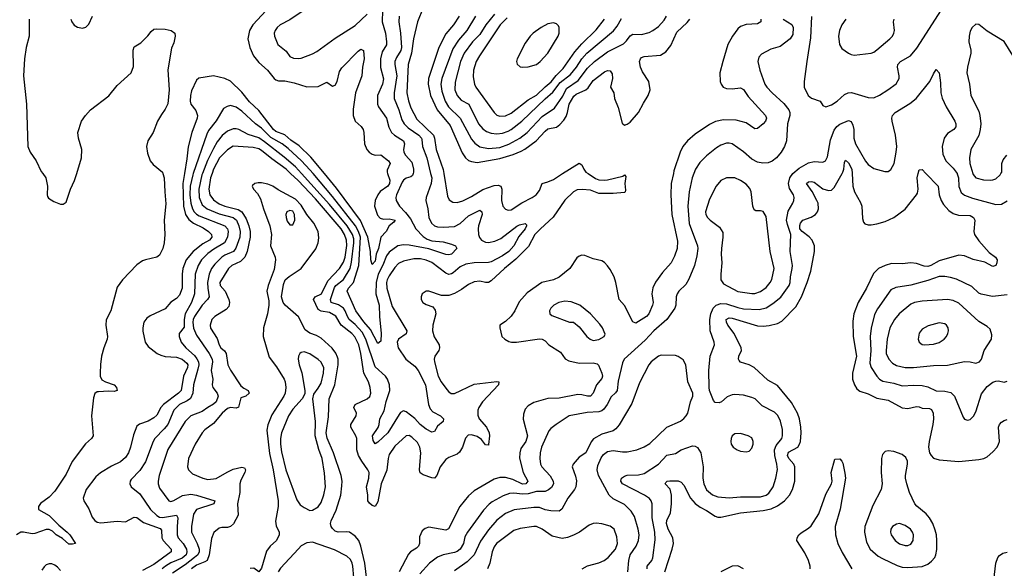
# Model space of a CAD drawing. Header units: inches. Extents: x 1682530 to 1839546, y 640742 to 791647.
# Tile 767 of 923: x 1771363 to 1778311, y 737214 to 741086. Entities that reach past the tile are written whole.
import ezdxf

# ---------------------------------------------------------------- set-up
doc = ezdxf.new("R2010")
doc.units = ezdxf.units.IN
doc.header["$MEASUREMENT"] = 0
doc.layers.add('B7773', color=7, linetype='Continuous')
doc.layers.add('B7774', color=7, linetype='Continuous')

msp = doc.modelspace()

# ---------------------------------------------------------------- linework, layer by layer
at = {"layer": 'B7773', "color": 5}
for points, elevation in [([(1772373.4, 740000), (1772383.3, 739970), (1772386, 739870), (1772394.3, 739785.7), (1772381.5, 739670), (1772385.9, 739570), (1772381.4, 739510), (1772372.8, 739470), (1772350, 739423.7), (1772330, 739409), (1772250, 739390.9), (1772230, 739383.1), (1772190, 739355.3), (1772087.3, 739250), (1772050, 739199), (1772006.2, 739030), (1771972.3, 738967.7), (1771970.4, 738930), (1771981.8, 738850), (1771979.5, 738830), (1771955.6, 738770), (1771940.1, 738710), (1771932.4, 738652.4), (1771930.9, 738590), (1771931, 738570), (1771943.5, 738543.5), (1771969.3, 738529.3), (1772029.1, 738510), (1772046.4, 738490), (1772051.3, 738470), (1772030, 738461.1), (1771990, 738464.8), (1771919.6, 738460.4), (1771910, 738458.8), (1771893.5, 738446.5), (1771883.5, 738416.5), (1771870.1, 738290), (1771882.3, 738150), (1771868.3, 738130), (1771826.5, 738093.5), (1771732, 737968), (1771690, 737879.2), (1771610, 737758.1), (1771570, 737716.6), (1771510, 737671), (1771496.1, 737650), (1771494.6, 737630), (1771570, 737587.2), (1771637.9, 737517.9), (1771698.6, 737470), (1771717.5, 737450), (1771757.1, 737390), (1771736.5, 737383.5), (1771710, 737384.5), (1771664.9, 737424.9), (1771619.3, 737450), (1771595, 737475), (1771570, 737487.3), (1771550, 737488.5), (1771470, 737459.4), (1771450, 737458.1), (1771390, 737469.2), (1771370, 737467.8), (1771339.2, 737450)], 580), ([(1771525.1, 740000), (1771546, 739970), (1771559.3, 739910), (1771556, 739850), (1771558, 739838), (1771566.4, 739826.4), (1771603.4, 739803.4), (1771650, 739783), (1771670, 739783), (1771690, 739797.3), (1771721.8, 739890), (1771749.8, 739950), (1771765, 740000)], 580), ([(1772525.8, 740000), (1772513.9, 739930), (1772517.6, 739770), (1772531.6, 739711.6), (1772556.6, 739676.6), (1772590, 739650.4), (1772656.8, 739616.8), (1772696.1, 739590), (1772715.1, 739570), (1772718.5, 739550), (1772701.3, 739530), (1772656.1, 739503.9), (1772587, 739450), (1772538.4, 739390), (1772514.4, 739330), (1772509, 739290), (1772508.3, 739190), (1772490, 739142), (1772470, 739117.2), (1772430, 739091.9), (1772390, 739046), (1772283.6, 738996.4), (1772260.5, 738979.5), (1772239.5, 738950), (1772231.7, 738910), (1772232, 738888), (1772249.1, 738810), (1772270, 738780.3), (1772333.7, 738730), (1772357.9, 738717.9), (1772389, 738709), (1772470, 738703.9), (1772509.2, 738690), (1772541.6, 738661.6), (1772548.7, 738650), (1772546.3, 738630), (1772519.3, 738570), (1772501.3, 738470), (1772483.4, 738450), (1772377.5, 738370), (1772359.1, 738350), (1772330, 738294), (1772310, 738275.4), (1772270, 738251.3), (1772208.9, 738231.1), (1772190, 738216.4), (1772165.2, 738154.8), (1772145, 738070), (1772130.1, 738029.9), (1772110, 737996.8), (1772074.1, 737966), (1772010, 737935.3), (1771932.9, 737887.1), (1771899.7, 737860.3), (1771832.9, 737770), (1771811.6, 737710), (1771814.3, 737690), (1771850, 737632.7), (1771874.3, 737574.3), (1771891.8, 737551.8), (1771910, 737540.2), (1771934.8, 737534.8), (1772050, 737546), (1772110, 737542.2), (1772170, 737575), (1772190, 737572.3), (1772236, 737536), (1772355, 737495), (1772362.7, 737482.7), (1772365.8, 737430), (1772374.4, 737410), (1772430.6, 737350), (1772431.2, 737330), (1772310, 737240.1), (1772230, 737198.6)], 620), ([(1772586.8, 740000), (1772583.4, 739990), (1772566.3, 739910), (1772563.9, 739850), (1772569.8, 739790), (1772581.7, 739750), (1772592.8, 739730), (1772610, 739712.4), (1772630, 739700.6), (1772810.1, 739630.1), (1772830.1, 739610.1), (1772834.7, 739590), (1772829.1, 739550), (1772808.7, 739511.3), (1772732.8, 739467.2), (1772690, 739435.8), (1772646.4, 739390), (1772621.3, 739350), (1772599.9, 739290), (1772596.9, 739150), (1772574.4, 739090), (1772530.6, 739009.4), (1772523.7, 738970), (1772524.2, 738915.8), (1772489.1, 738870), (1772487.2, 738850), (1772502.7, 738810), (1772534.5, 738770), (1772595.4, 738715.4), (1772613.5, 738693.5), (1772624.3, 738670), (1772626.8, 738650), (1772620.8, 738619.2), (1772588.9, 738510), (1772584.9, 738450), (1772567.5, 738412.5), (1772544.1, 738395.9), (1772490, 738369.9), (1772451.1, 738330), (1772407, 738230), (1772382.3, 738197.7), (1772316, 738130), (1772304.6, 738110), (1772250, 737966.3), (1772210, 737904), (1772150, 737841.6), (1772142.3, 737830), (1772140.3, 737810), (1772150.4, 737790), (1772210, 737739.6), (1772286.7, 737630), (1772330, 737587.3), (1772350, 737574.7), (1772370, 737571.7), (1772470.1, 737590.1), (1772479.3, 737570), (1772474.1, 737510), (1772475, 737450), (1772481, 737430), (1772516.8, 737390), (1772540.1, 737350), (1772542.9, 737330), (1772536.6, 737310), (1772510, 737285.6), (1772430, 737252.9), (1772390.7, 737230), (1772369.2, 737210)], 640), ([(1772651.7, 740000), (1772647.7, 739990), (1772626.7, 739890), (1772629, 739830), (1772650, 739779.1), (1772686.4, 739750), (1772770, 739716.6), (1772870, 739690.1), (1772881.3, 739681.3), (1772892.1, 739670), (1772910.1, 739630), (1772918.1, 739590), (1772915.9, 739550), (1772887.2, 739472.8), (1772870.8, 739450), (1772810, 739423.9), (1772790.1, 739409.9), (1772739, 739361), (1772715.5, 739330), (1772699.4, 739290), (1772687.8, 739230), (1772689.2, 739190), (1772699.8, 739130), (1772687.8, 739110), (1772650, 739070.6), (1772595.1, 738990), (1772586.7, 738970), (1772585.1, 738950), (1772589.2, 738909.2), (1772610, 738858.9), (1772700.8, 738730), (1772722, 738690), (1772724, 738670), (1772712.8, 738610), (1772724.7, 738550), (1772721.8, 738510), (1772725, 738490), (1772757.2, 738450), (1772763.2, 738430), (1772750.1, 738390), (1772730, 738371.7), (1772690.2, 738350), (1772650, 738320.5), (1772570.3, 738290), (1772529.6, 738250.4), (1772408.4, 738051.6), (1772346.9, 737870), (1772338.7, 737830), (1772339.4, 737810), (1772350, 737779.5), (1772414, 737690), (1772430, 737685.6), (1772450, 737692.1), (1772511.9, 737728.1), (1772570, 737736.9), (1772610, 737730.5), (1772740.7, 737690), (1772733, 737670), (1772610.8, 737629.2), (1772590, 737596.2), (1772574.8, 737510), (1772575.5, 737470), (1772615.6, 737390), (1772628.3, 737350), (1772629, 737330), (1772620.1, 737310), (1772597, 737290), (1772530, 737238.9), (1772440.7, 737179.4)], 660), ([(1772719.9, 740000), (1772709.4, 739970), (1772697.5, 739890), (1772704.6, 739850), (1772730, 739815.4), (1772770, 739786.5), (1772810, 739769.4), (1772905.3, 739745.3), (1772930, 739730), (1772960.2, 739680.2), (1772980.6, 739630), (1772989.1, 739590), (1772989.4, 739550), (1772968.3, 739450), (1772951.5, 739410), (1772919.9, 739380.1), (1772860.7, 739350), (1772836.1, 739330), (1772776.1, 739230), (1772777.7, 739210), (1772813.4, 739170), (1772837.9, 739110), (1772843.1, 739090), (1772837.8, 739062.2), (1772820.2, 739039.8), (1772740.3, 738990), (1772718.7, 738970), (1772706.3, 738930), (1772710, 738908), (1772756.1, 738836.1), (1772770.1, 738790), (1772782.5, 738770), (1772807.9, 738747.9), (1772819.8, 738730), (1772830.7, 738650), (1772850, 738612.2), (1772922.1, 738502.1), (1772944.7, 738484.7), (1772975.3, 738470), (1772981.8, 738450), (1772957.6, 738430), (1772923, 738417), (1772907.7, 738352.3), (1772890, 738345), (1772850, 738349.2), (1772830, 738342.7), (1772791.8, 738310), (1772730, 738236.8), (1772670, 738190.8), (1772650.2, 738170), (1772600.2, 738090), (1772553.4, 737990), (1772547.9, 737930), (1772553.4, 737910), (1772581.3, 737881.3), (1772654, 737850), (1772690, 737840.7), (1772750, 737847.8), (1772826.8, 737893.2), (1772870, 737913.2), (1772930, 737928.1), (1772950, 737922.7), (1772956, 737910), (1772951.8, 737890), (1772923.8, 737836.2), (1772916, 737810), (1772915.5, 737750), (1772899.8, 737670), (1772903.9, 737590), (1772871.3, 737528.7), (1772850, 737508.6), (1772830, 737502.1), (1772790, 737501.6), (1772770, 737496.8), (1772733.7, 737466.3), (1772715.8, 737424.2), (1772699.1, 737310), (1772685.5, 737270), (1772670, 737259), (1772610, 737236.3), (1772574.5, 737210)], 680), ([(1775373.2, 740000), (1775424.7, 739964.7), (1775450, 739954.6), (1775490, 739952.9), (1775510, 739956.8), (1775618.5, 739981.5), (1775630.4, 739990.4), (1775639.3, 739979.3), (1775633.4, 739930), (1775637.3, 739882.7), (1775635.5, 739870), (1775630, 739866.3), (1775550, 739858.9), (1775450, 739860.4), (1775390, 739882.1), (1775331.6, 739888.4), (1775295.8, 739884.2), (1775270, 739871.4), (1775208.9, 739811.1), (1775128.1, 739691.9), (1775036.6, 739610), (1774998.8, 739570), (1774953.7, 739486.3), (1774864.5, 739395.5), (1774783, 739330), (1774690, 739242.2), (1774670, 739232.2), (1774650, 739230.5), (1774610, 739241.4), (1774570, 739235.3), (1774530, 739216.1), (1774479.4, 739180.6), (1774430, 739153.3), (1774390, 739138.2), (1774338.9, 739138.9), (1774250, 739169.6), (1774230, 739169.6), (1774203, 739150), (1774195.8, 739130), (1774195.8, 739110), (1774206.4, 739090), (1774230, 739075.3), (1774279, 739059), (1774295.2, 739035.2), (1774300.2, 739010), (1774276.9, 738930), (1774276.5, 738890), (1774287.2, 738847.2), (1774322.3, 738790), (1774325.8, 738770), (1774319.6, 738750), (1774293.2, 738710), (1774287.8, 738690), (1774289.5, 738670), (1774316.6, 738570), (1774336.5, 738530), (1774375.8, 738475.8), (1774390, 738459.5), (1774408.4, 738448.4), (1774430, 738448.1), (1774570, 738512.5), (1774730, 738533.1), (1774744, 738530), (1774741.6, 738510), (1774628.1, 738390), (1774603, 738350), (1774595.9, 738330), (1774595.4, 738295.4), (1774605.4, 738270), (1774655.9, 738210), (1774675.1, 738170), (1774677.7, 738150), (1774671.7, 738088.3), (1774670, 738082.7), (1774650, 738084.7), (1774622.5, 738122.5), (1774590, 738144.7), (1774550, 738155.7), (1774527.5, 738152.5), (1774507.8, 738132.2), (1774487.4, 738070), (1774467.2, 738032.8), (1774450, 738018.8), (1774390, 737996.5), (1774370, 737982.5), (1774330.8, 737930), (1774306.8, 737870), (1774290, 737850.8), (1774270, 737851.5), (1774210, 737874.4), (1774188.1, 737888.1), (1774183, 737910), (1774192.7, 738030), (1774186.1, 738070), (1774170, 738101.4), (1774130, 738139.2), (1774110, 738152), (1774090, 738149.8), (1774010, 738076.8), (1773970, 738017.7), (1773961.7, 737990), (1773952.5, 737907.5), (1773912.6, 737810), (1773890, 737682.7), (1773870, 737649.5), (1773850, 737656.4), (1773830, 737672.8), (1773818.8, 737690), (1773819.1, 737730), (1773809, 737790), (1773827, 737850), (1773828.3, 737890), (1773820.4, 737910), (1773776.2, 737970), (1773753.5, 738010), (1773742.6, 738050), (1773742.3, 738130), (1773735.6, 738150), (1773699, 738210), (1773699.9, 738230), (1773736.5, 738290), (1773738.8, 738310), (1773721.1, 738350), (1773729.8, 738370), (1773815.1, 738410), (1773832.6, 738427.4), (1773840.2, 738450), (1773835.8, 738490), (1773823, 738530), (1773790.7, 738590.7), (1773770.8, 738729.2), (1773755.5, 738790), (1773727.6, 738847.6), (1773706.6, 738870), (1773632.3, 738930), (1773593.9, 738993.9), (1773550, 739019), (1773489.7, 739029.7), (1773470, 739039.6), (1773435.8, 739110), (1773448.1, 739130), (1773492.7, 739150), (1773537.2, 739242.8), (1773619.5, 739330), (1773646.5, 739373.5), (1773658.6, 739410), (1773671.5, 739491.5), (1773669.7, 739530), (1773655.5, 739570), (1773630, 739610), (1773450, 739820.5), (1773327.6, 739950), (1773274.2, 740000)], 680), ([(1774262.7, 740000), (1774270.1, 739970), (1774266, 739930), (1774231.6, 739830), (1774229.4, 739810), (1774243.5, 739750), (1774250.9, 739690), (1774269.3, 739650), (1774290, 739631.1), (1774310, 739624.3), (1774350, 739620.9), (1774430, 739627.5), (1774470, 739648.7), (1774530, 739701), (1774610, 739740.8), (1774624.2, 739730), (1774626.4, 739710), (1774599.8, 739630), (1774596.8, 739610), (1774600.5, 739570), (1774607.9, 739547.9), (1774620.3, 739530), (1774650, 739515.5), (1774670, 739514.1), (1774716.2, 739523.8), (1774758.5, 739541.5), (1774870, 739627.7), (1774890, 739638), (1774930, 739647.7), (1774938, 739638), (1774938.3, 739630), (1774930, 739609.8), (1774884, 739556), (1774848.9, 739490), (1774813.4, 739450), (1774770, 739418.2), (1774690, 739376.5), (1774670, 739372.2), (1774569.2, 739370.8), (1774510, 739360.8), (1774470, 739341.4), (1774421.8, 739298.2), (1774410, 739291.2), (1774390, 739288.5), (1774370, 739296.5), (1774270, 739372), (1774230, 739389.9), (1774190, 739398), (1774142.9, 739397.1), (1774070, 739381.3), (1774035, 739365), (1774010, 739337.7), (1773970, 739279.3), (1773956.4, 739250), (1773951.4, 739230), (1773953.4, 739190), (1773990, 739062), (1774093.7, 738890), (1774090.8, 738869.2), (1774034.9, 738830), (1774026.7, 738810), (1774033.2, 738770), (1774087.5, 738690), (1774150, 738641.4), (1774175.1, 738610), (1774227, 738510), (1774248.6, 738370), (1774259.6, 738339.6), (1774279.1, 738319.1), (1774331.6, 738290), (1774353, 738270), (1774350.5, 738250), (1774310, 738216.9), (1774290, 738179.3), (1774270, 738175.4), (1774230, 738195.4), (1774188.7, 738230), (1774151.3, 738271.3), (1774090, 738318.2), (1774070, 738326), (1774050, 738313.1), (1774040.1, 738299.9), (1773959.4, 738170), (1773890, 738103.1), (1773870, 738092), (1773855.8, 738115.8), (1773853.3, 738150), (1773892.8, 738207.2), (1773899.9, 738230), (1773903.1, 738270), (1773934.7, 738325.3), (1773949.2, 738390.8), (1773975.4, 738470), (1773973.4, 738510), (1773958, 738550), (1773944.9, 738570), (1773870, 738636.1), (1773805.8, 738830), (1773780.1, 738880.1), (1773730, 738935.6), (1773688.6, 738970), (1773674.7, 738990), (1773659.9, 739030), (1773646.7, 739050), (1773612.6, 739072.6), (1773560.7, 739090), (1773556.4, 739110), (1773583.4, 739196.6), (1773592.8, 739210), (1773646.7, 739253.3), (1773695.7, 739330), (1773705.2, 739374.8), (1773721.5, 739510), (1773720.2, 739540.2), (1773710.5, 739570.5), (1773673.2, 739630), (1773550, 739780.9), (1773352.1, 740000)], 660), ([(1774138.8, 740000), (1774134.5, 739985.5), (1774122.7, 739977.3), (1774090, 739968.5), (1774070, 739952.8), (1774061.2, 739938.8), (1774020.9, 739850), (1774016.9, 739830), (1774020.3, 739810), (1774043.2, 739770), (1774085.8, 739725.8), (1774119.6, 739679.6), (1774157.7, 739610), (1774210, 739555.7), (1774237.8, 739537.8), (1774270, 739524.5), (1774350, 739519), (1774410, 739502.7), (1774438, 739490), (1774447.7, 739470), (1774410, 739431.5), (1774390, 739425.3), (1774370, 739428.5), (1774250, 739469.9), (1774110, 739495.2), (1774070, 739497.9), (1774030, 739489.2), (1773970, 739445), (1773950, 739420.2), (1773925.7, 739354.3), (1773891.9, 739290), (1773877.9, 739230), (1773876.6, 739150), (1773899.3, 739070), (1773900.9, 738990), (1773912.5, 738870), (1773910, 738817.2), (1773890, 738799.7), (1773838.5, 738898.5), (1773790, 738953.9), (1773735, 739030), (1773673, 739170), (1773682.7, 739190), (1773718.8, 739230), (1773755.1, 739350), (1773767.6, 739550), (1773753.8, 739590), (1773731.6, 739631.6), (1773570, 739837.3), (1773432.5, 740000)], 640), ([(1773958.4, 740000), (1773974.4, 739954.4), (1773972.8, 739930), (1773961.4, 739910), (1773906.6, 739873.4), (1773889.3, 739850.7), (1773871.8, 739810), (1773866.9, 739770), (1773886.9, 739706.9), (1773905.4, 739685.4), (1773930, 739678), (1773970, 739680.7), (1774011.8, 739670), (1774003, 739657), (1773970, 739632), (1773948.5, 739590), (1773911.4, 739550), (1773894.6, 739470), (1773878.7, 739430), (1773870, 739380.7), (1773850, 739359.3), (1773839.7, 739390), (1773837.7, 739450), (1773818.6, 739550), (1773768.4, 739668.4), (1773597.3, 739897.3), (1773512.8, 740000)], 620), ([(1775975.4, 740000), (1775960.4, 739930), (1775957.5, 739850), (1775965, 739710), (1776003.3, 739523.3), (1776001.4, 739470), (1775983.5, 739416.5), (1775959.8, 739370), (1775897.7, 739302.3), (1775850, 739232.8), (1775830, 739193.3), (1775823.2, 739150), (1775832.1, 739090), (1775828.7, 739070), (1775801.3, 739010), (1775786.5, 738990), (1775710, 738943.5), (1775690, 738954), (1775630, 739067.8), (1775592.2, 739110), (1775570.5, 739230), (1775558.5, 739270), (1775530, 739323), (1775510, 739349.6), (1775490, 739373), (1775470, 739384.4), (1775410, 739397.4), (1775350, 739421.6), (1775330, 739422.9), (1775310, 739417), (1775295.1, 739404.9), (1775243.7, 739330), (1775170, 739269.8), (1775130, 739249.8), (1775047.9, 739232.1), (1774942.6, 739157.4), (1774886.3, 739093.7), (1774855.9, 739030), (1774830, 738992.6), (1774790, 738954.7), (1774751, 738930), (1774750.8, 738910), (1774766, 738850), (1774786, 738830), (1774815.3, 738815.2), (1774832, 738810), (1774869.3, 738809.3), (1775030, 738832.4), (1775050, 738831.3), (1775070, 738819.3), (1775095.4, 738790), (1775178.5, 738738.5), (1775212.6, 738692.6), (1775237.3, 738677.3), (1775310, 738661.3), (1775410, 738663), (1775436.5, 738656.5), (1775446.8, 738646.8), (1775471.7, 738590), (1775474.8, 738570), (1775470, 738554.5), (1775433.7, 738510), (1775410, 738450.9), (1775390, 738429.1), (1775370, 738427.7), (1775330, 738438.8), (1775300.1, 738439.9), (1775170, 738414.9), (1775088.6, 738411.4), (1774990, 738383.8), (1774950, 738359.8), (1774930, 738336.3), (1774918.3, 738301.7), (1774914.3, 738265.7), (1774945.5, 738150), (1774933.1, 738110), (1774900.1, 738059.9), (1774892.4, 738030), (1774889.5, 737990.5), (1774915.8, 737890), (1774949.2, 737830), (1774934.4, 737810), (1774910, 737807.5), (1774841.5, 737841.5), (1774790, 737854.4), (1774750, 737854.5), (1774710, 737843.4), (1774570, 737760.3), (1774530, 737726.4), (1774468.7, 737650), (1774388, 737492), (1774370, 737483), (1774250, 737503.2), (1774224.2, 737495.8), (1774202.5, 737477.5), (1774184.9, 737435.1), (1774183.2, 737390), (1774178, 737370), (1774163.9, 737356.1), (1774120.8, 737330), (1774105.9, 737314.1), (1774039.8, 737190)], 720), ([(1776120.3, 740000), (1776108.7, 739970), (1776086.9, 739870), (1776078.1, 739770), (1776087.3, 739647.3), (1776145.2, 739490), (1776147.8, 739470), (1776141.7, 739418.3), (1776125, 739350), (1776084.2, 739255.8), (1776062.8, 739217.3), (1776014.9, 739170), (1776003.1, 739150), (1775995.8, 739130), (1775991.6, 739070), (1775984.6, 739050), (1775930.2, 738970), (1775838.4, 738890), (1775775.7, 738824.3), (1775629.1, 738690.9), (1775616.6, 738663.4), (1775584.8, 738535.2), (1775579.1, 738470), (1775567.2, 738452.8), (1775536.2, 738423.8), (1775507.8, 738370), (1775483.8, 738336.2), (1775470, 738325.4), (1775450, 738318.5), (1775366.9, 738313.1), (1775239.3, 738290), (1775147.2, 738230), (1775110, 738200.4), (1775096.2, 738183.8), (1775045.3, 738070), (1775035.6, 738030), (1775032.5, 737990), (1775037.7, 737950), (1775046.4, 737930), (1775105.4, 737865.4), (1775127.5, 737830), (1775130.1, 737810), (1775116.2, 737783.8), (1775093.2, 737766.8), (1775070, 737756.9), (1775010, 737756), (1774950, 737739.6), (1774910, 737737.5), (1774850, 737745), (1774817.9, 737742.1), (1774775.2, 737724.8), (1774696.8, 737683.2), (1774674.5, 737665.5), (1774636.3, 737623.7), (1774521.5, 737470), (1774504, 737436), (1774494.6, 737390), (1774470.4, 737349.6), (1774450, 737332.7), (1774430, 737324.9), (1774350, 737309.8), (1774310, 737291.4), (1774254.3, 737250), (1774186.3, 737173.7)], 740), ([(1774354.7, 740000), (1774380.9, 739840.9), (1774394, 739814), (1774418.6, 739798.6), (1774450, 739796.5), (1774490, 739808.1), (1774550, 739837.5), (1774630, 739887.5), (1774710, 739915.6), (1774738.1, 739918.1), (1774758, 739910), (1774764.6, 739890), (1774761.4, 739810), (1774771, 739771), (1774790, 739747.6), (1774810, 739741.3), (1774830, 739743.2), (1774906.6, 739793.4), (1774978.9, 739830), (1775007.1, 739850), (1775030, 739880.3), (1775050, 739930.3), (1775090, 739941.4), (1775130, 739959.2), (1775194.1, 740000)], 680), ([(1775789.3, 737210), (1775789.9, 737230), (1775823.1, 737270), (1775831.5, 737288.5), (1775846.1, 737413.9), (1775845, 737470), (1775826.2, 737570), (1775824.8, 737670), (1775818.5, 737690), (1775805.9, 737705.9), (1775772, 737730), (1775616.4, 737810), (1775604.7, 737830), (1775609.5, 737850), (1775630, 737864.9), (1775649.2, 737870.8), (1775730, 737874.1), (1775770, 737882.4), (1775869.8, 737950), (1775930, 738011.5), (1775990, 738024.9), (1776030.5, 738049.4), (1776110, 738077.3), (1776130, 738075.6), (1776145.4, 738065.4), (1776170.2, 738030), (1776186.5, 737930), (1776182.2, 737850), (1776190.2, 737810.2), (1776210, 737768.9), (1776251.5, 737731.5), (1776290, 737718.2), (1776370, 737710.2), (1776450, 737719), (1776590, 737718.3), (1776630, 737729.4), (1776650, 737744.5), (1776680.3, 737790), (1776698.5, 737850), (1776709.1, 737910.9), (1776706.2, 737950), (1776691.8, 738010), (1776689.4, 738050.6), (1776699.8, 738080.2), (1776741.6, 738130), (1776746.3, 738150), (1776746.4, 738193.6), (1776731.9, 738251.9), (1776712.1, 738292.1), (1776690, 738316.8), (1776601.1, 738361), (1776551.6, 738410), (1776530, 738420.4), (1776470, 738435.8), (1776410, 738440.5), (1776390, 738438.7), (1776355.6, 738424.4), (1776315.5, 738390), (1776297.5, 738382.5), (1776270, 738384.2), (1776257.8, 738397.8), (1776230.7, 738470), (1776228.8, 738490), (1776226.4, 738610), (1776234.6, 738710), (1776265.6, 738790), (1776263.8, 738810), (1776235.8, 738890), (1776233.3, 738970), (1776238.7, 739010), (1776257, 739050), (1776277.8, 739070), (1776310, 739082.2), (1776350, 739079.7), (1776430, 739053.8), (1776470, 739045.8), (1776580, 739040), (1776630, 739053.3), (1776677.9, 739082.1), (1776733.3, 739126.7), (1776792.8, 739210), (1776800.2, 739230), (1776801, 739270), (1776814.6, 739330), (1776814.8, 739350), (1776800.3, 739450), (1776803.2, 739570), (1776779.8, 739639.8), (1776774.4, 739670), (1776786.2, 739733.8), (1776819.3, 739790), (1776826.4, 739810), (1776827.6, 739830), (1776822, 739850), (1776794.6, 739894.6), (1776786.9, 739930), (1776797.5, 739970), (1776818, 740000)], 740), ([(1775915.5, 737190), (1775966.6, 737350), (1775975.2, 737390), (1775970.4, 737430), (1775937.8, 737490), (1775926.6, 737530), (1775929.6, 737550.5), (1775954.1, 737605.9), (1775961.2, 737670), (1775961.7, 737730), (1775952.9, 737772.9), (1775916.9, 737810), (1775921, 737819), (1775931.2, 737828.8), (1775950, 737831.6), (1776010, 737830.2), (1776030, 737822.8), (1776050, 737799.6), (1776095.8, 737710), (1776130, 737671.4), (1776164.9, 737644.9), (1776210, 737622.1), (1776270, 737582.3), (1776290, 737575.7), (1776310, 737575.1), (1776450, 737605.1), (1776610, 737620.8), (1776665.3, 737634.8), (1776710, 737655.7), (1776760.2, 737690), (1776795, 737730), (1776816.5, 737770), (1776832.5, 737830), (1776832.5, 737930), (1776825, 737950), (1776790.5, 737990), (1776781.4, 738010), (1776787, 738033), (1776853, 738070), (1776866.5, 738090), (1776871.7, 738108.3), (1776878, 738170), (1776875.7, 738210), (1776864.9, 738270), (1776851.5, 738310), (1776810, 738383.8), (1776710, 738503.2), (1776642.4, 738542.4), (1776546.4, 738630), (1776510, 738649.9), (1776449.3, 738669.3), (1776439.8, 738679.8), (1776433.8, 738690), (1776437.8, 738710), (1776456.2, 738750), (1776454.5, 738770), (1776404.9, 738870), (1776359.5, 738930), (1776349.2, 738950), (1776348.3, 738970), (1776370, 738982.7), (1776390, 738980.4), (1776570, 738924.5), (1776610, 738923), (1776651.7, 738928.3), (1776710, 738941.6), (1776741.1, 738958.9), (1776840.4, 739059.6), (1776879.8, 739130), (1776918.8, 739230), (1776944.5, 739310), (1776972, 739450), (1776970.5, 739490), (1776953.9, 739530), (1776932.5, 739552.5), (1776883.7, 739590), (1776868.4, 739610), (1776867.3, 739632.7), (1776872.1, 739650), (1776890, 739671.8), (1776948.2, 739691.8), (1776978.5, 739710), (1776992.7, 739730), (1776998.6, 739750), (1776995.9, 739790), (1776987.4, 739810), (1776953.6, 739873.6), (1776915.8, 739930), (1776930, 739941.5), (1776950, 739944.2), (1776970, 739938.5), (1777030, 739891.5), (1777070, 739879.4), (1777090, 739882.2), (1777110, 739902.3), (1777165.7, 740000)], 720), ([(1777236.4, 740000), (1777241.7, 739910), (1777253.2, 739870), (1777295.9, 739796), (1777305.7, 739770), (1777310, 739682), (1777317.3, 739657.3), (1777325.7, 739645.7), (1777350, 739637), (1777370, 739638.3), (1777410, 739644.9), (1777470, 739662.8), (1777530, 739689.1), (1777610, 739747.7), (1777691.1, 739848.9), (1777697.3, 739862.7), (1777702.2, 739890), (1777696.5, 739970), (1777703.6, 740000)], 720), ([(1777757.3, 740000), (1777843.2, 739910), (1777851, 739850), (1777864, 739810), (1777881.5, 739781.5), (1777920.2, 739740.2), (1777950, 739718.3), (1777986.5, 739706.5), (1778070, 739703.1), (1778094, 739690), (1778102, 739670), (1778094.6, 739590), (1778100.9, 739570), (1778130, 739524.2), (1778202.8, 739442.8), (1778247.3, 739410), (1778259.1, 739390), (1778258, 739370), (1778250.5, 739350), (1778230, 739344.5), (1778173.7, 739373.7), (1778090, 739393.3), (1778030, 739418.7), (1777990, 739424.5), (1777850, 739384.9), (1777791.9, 739350), (1777770, 739345.2), (1777745.6, 739345.6), (1777690, 739364.3), (1777650.7, 739369.3), (1777590, 739363), (1777515.6, 739364.4), (1777470, 739351.9), (1777422.8, 739330), (1777386.4, 739293.6), (1777337.8, 739190), (1777279.1, 739090), (1777248.7, 739010), (1777242.7, 738957.3), (1777245.1, 738850), (1777266.6, 738710), (1777238.3, 738590), (1777238.5, 738550), (1777252.4, 738510), (1777270, 738481.6), (1777290, 738464.8), (1777350, 738444.3), (1777410, 738415.6), (1777490, 738401.2), (1777590, 738347.6), (1777630, 738341.1), (1777690, 738355.4), (1777710, 738353), (1777730, 738344.2), (1777781.6, 738341.6), (1777795.9, 738335.9), (1777809.2, 738310), (1777811, 738270), (1777806.6, 738230), (1777780.2, 738110), (1777776.5, 738070), (1777783.6, 738030), (1777794.3, 738010), (1777811.8, 737991.8), (1777850, 737979.8), (1777990, 737968.4), (1778130, 737981.8), (1778166, 737990), (1778190, 738000.8), (1778230, 738036.1), (1778259.4, 738070), (1778270.7, 738090), (1778277.3, 738110), (1778269.8, 738210), (1778275.6, 738230), (1778290, 738246), (1778310, 738256.4), (1778330, 738263)], 720), ([(1777978.1, 740000), (1777978.9, 739998.9), (1777987.8, 739970), (1777989.1, 739909.1), (1778006.7, 739866.7), (1778030, 739848), (1778085.3, 739825.3), (1778250, 739782.7), (1778290, 739784.5), (1778330, 739806.5)], 740), ([(1778087.9, 740000), (1778090, 739992.4), (1778110, 739970.2), (1778163.1, 739956.9), (1778210, 739953.6), (1778230, 739954.7), (1778250, 739962.8), (1778282.2, 739990), (1778287.1, 740000)], 760), ([(1773812.3, 737132.3), (1773799, 737250), (1773770, 737371.2), (1773755.9, 737410), (1773730, 737440.2), (1773690, 737469.1), (1773670, 737472.3), (1773610, 737469.9), (1773590, 737475.7), (1773570, 737494), (1773560.7, 737510), (1773556.8, 737530), (1773560.2, 737550), (1773595.4, 737624.6), (1773628.7, 737730), (1773636.8, 737796.8), (1773637.5, 737830), (1773630.5, 737870), (1773577.1, 738030), (1773533.3, 738133.3), (1773524.5, 738170), (1773542.3, 738282.3), (1773545.4, 738410), (1773587.4, 738510), (1773609.9, 738650), (1773609.4, 738689.4), (1773605, 738705), (1773592.9, 738732.9), (1773568.4, 738768.4), (1773490, 738839.1), (1773458, 738858), (1773410, 738874.6), (1773377.9, 738897.8), (1773330, 738989), (1773235.4, 739070), (1773222, 739090), (1773211.3, 739130), (1773223.3, 739216.7), (1773236, 739250), (1773265.4, 739274.6), (1773350, 739330.4), (1773452.1, 739467.9), (1773468.2, 739510), (1773474.6, 739545.4), (1773469.3, 739590), (1773438.7, 739650), (1773390, 739711.1), (1773350, 739776.3), (1773310, 739819.3), (1773185.8, 739885.8), (1773150, 739911.3), (1773113.9, 739926.1), (1773070, 739935.2), (1773045.8, 739934.2), (1773021, 739930), (1773004.7, 739915.3), (1773002, 739910), (1773012, 739890), (1773039.7, 739859.7), (1773062.4, 739822.4), (1773082.6, 739750), (1773127.5, 739630), (1773139.8, 739570), (1773132.1, 739490), (1773165.6, 739410), (1773167.3, 739390), (1773158.2, 739321.8), (1773117.1, 739210), (1773107, 739170), (1773121.7, 739101.7), (1773121.7, 739070), (1773111.3, 739010), (1773082.2, 738910), (1773080.2, 738850), (1773123.6, 738703.6), (1773175.3, 738635.3), (1773227.8, 738550), (1773236.1, 738530), (1773241.1, 738490), (1773235.4, 738450), (1773227, 738430), (1773142.9, 738297.1), (1773113.7, 738226.3), (1773106, 738190), (1773124.7, 738024.7), (1773151.8, 737908.2), (1773186.4, 737690), (1773186.3, 737650), (1773167.4, 737547.4), (1773173, 737513), (1773193.8, 737470), (1773194, 737450), (1773175.4, 737410), (1773130, 737369), (1773104.9, 737335.1), (1773070, 737216), (1773050, 737189.2), (1773015.1, 737215.1), (1772990, 737213.3)], 720), ([(1778330, 739143.4), (1778228, 739132), (1778147.6, 739147.6), (1778130, 739156.1), (1778082.5, 739202.5), (1777973.8, 739253.8), (1777930, 739267), (1777890, 739273.9), (1777850, 739272.5), (1777770, 739244.8), (1777650, 739213), (1777545.1, 739194.9), (1777510, 739178.5), (1777415, 739045), (1777395.7, 739004.3), (1777370.1, 738909.9), (1777364.2, 738850), (1777367.7, 738750), (1777361, 738661), (1777370.6, 738630.6), (1777410, 738568.9), (1777430, 738548.1), (1777454.5, 738534.5), (1777530, 738520.2), (1777590, 738501.8), (1777673.1, 738506.9), (1777730, 738504), (1777770, 738493.7), (1777830, 738466.4), (1777890, 738463.5), (1777933.9, 738453.9), (1777959.7, 738430), (1778020.7, 738280.7), (1778030, 738266.8), (1778050, 738259.1), (1778070, 738264.9), (1778093.1, 738286.9), (1778110, 738317.3), (1778150, 738445.7), (1778190, 738498.2), (1778230, 738527.7), (1778250, 738535.6), (1778270, 738538), (1778310, 738528.4), (1778330, 738533.7)], 740), ([(1775653.8, 737190), (1775660.4, 737270), (1775669.9, 737310), (1775712, 737370), (1775729.2, 737410), (1775734.9, 737450), (1775727.8, 737490), (1775700, 737580), (1775677.8, 737617.8), (1775630, 737664.8), (1775550, 737703.2), (1775521.6, 737730), (1775446.5, 737870), (1775438, 737910), (1775441.5, 737938.5), (1775465.3, 737994.7), (1775483.3, 738016.7), (1775510, 738038.4), (1775550, 738045.7), (1775615.8, 738035.8), (1775650, 738036.2), (1775717.2, 738050), (1775770, 738070.2), (1775810, 738094.9), (1775930, 738209.3), (1776026.7, 738253.3), (1776049.9, 738270.1), (1776066.4, 738290), (1776078.2, 738310), (1776096.5, 738390), (1776113.7, 738430), (1776113.3, 738450), (1776076.3, 738530), (1776064.2, 738650), (1776044.5, 738684.5), (1776010, 738709.7), (1775990, 738714.7), (1775890, 738718), (1775870, 738711.8), (1775817.6, 738670), (1775802.8, 738650), (1775736.9, 738523.1), (1775683.1, 738376.9), (1775593.8, 738226.2), (1775570, 738198), (1775550, 738183.6), (1775470, 738159.6), (1775412.8, 738127.2), (1775394.4, 738105.6), (1775358.8, 738030), (1775310, 737997.2), (1775267.3, 737950), (1775260.5, 737930), (1775284.5, 737864.4), (1775291, 737831), (1775286, 737790), (1775277.1, 737770), (1775230.1, 737709.9), (1775188.6, 737631.4), (1775170, 737618), (1775110, 737619.4), (1775070, 737627.4), (1775030, 737642), (1774990, 737643), (1774852.7, 737627.3), (1774790, 737601), (1774730, 737553.3), (1774670, 737485), (1774614.7, 737405.3), (1774570.1, 737310), (1774520.4, 737259.6), (1774430, 737195.4)], 760), ([(1776941.3, 737210), (1776941.3, 737230), (1776929.8, 737269.8), (1776903.6, 737323.6), (1776846, 737410), (1776849.2, 737430), (1776861.2, 737450), (1776876.6, 737463.4), (1776930, 737496.9), (1776946.6, 737513.4), (1777001.4, 737598.6), (1777050, 737737.1), (1777092, 737810), (1777096.9, 737830), (1777088.9, 737890), (1777115.3, 737984.7), (1777150, 737987.3), (1777163, 737970), (1777170, 737956), (1777186, 737886), (1777190.1, 737850.1), (1777151.9, 737631.9), (1777118.2, 737510), (1777119.8, 737450), (1777136.3, 737390), (1777165.9, 737325.9), (1777234.6, 737210)], 680), ([(1775330.7, 737209.3), (1775369.8, 737230.2), (1775450, 737251.5), (1775487.3, 737270), (1775514.3, 737290), (1775567.8, 737350), (1775581, 737390), (1775575.3, 737435.3), (1775556.4, 737490), (1775530, 737512.1), (1775470, 737528.4), (1775430, 737532.8), (1775410, 737529.7), (1775382.2, 737517.8), (1775312.2, 737467.8), (1775270, 737446.6), (1775229.2, 737430.8), (1775190, 737423.9), (1775121.1, 737441.1), (1775049.7, 737490), (1775010, 737508.9), (1774990, 737509.8), (1774894.4, 737494.4), (1774850, 737479.8), (1774727.6, 737390), (1774710, 737364.7), (1774696, 737330), (1774680.2, 737250), (1774663.6, 737210)], 780), ([(1773734.5, 736990), (1773714, 737230), (1773709.9, 737250), (1773696.8, 737276.8), (1773670, 737299.8), (1773584.9, 737344.9), (1773430, 737398.5), (1773390, 737394.2), (1773350, 737371.9), (1773329, 737351), (1773204.2, 737215.8), (1773185.8, 737190)], 740), ([(1778231.7, 737090), (1778250, 737250.5), (1778264.7, 737290), (1778276.1, 737303.9), (1778299.6, 737320.4), (1778330, 737328.4)], 680), ([(1771650, 737199.4), (1771630, 737222.6), (1771610, 737237), (1771590, 737245), (1771570, 737246.2), (1771550, 737238.2), (1771534.6, 737225.4), (1771518.4, 737201.6)], 620), ([(1776470, 737211.2), (1776430.8, 737230.8), (1776390, 737228.6), (1776310, 737188.6)], 720)]:
    msp.add_lwpolyline(points, dxfattribs=dict(at, elevation=elevation))
for points, elevation in [([(1776410, 739970.9), (1776350, 739969.8), (1776309.4, 739950.6), (1776278, 739910), (1776230, 739819.3), (1776203.2, 739730), (1776204.9, 739710), (1776216.4, 739690), (1776234.9, 739670), (1776300.6, 739620.6), (1776323.2, 739583.2), (1776324.7, 739550), (1776314, 739470), (1776312.6, 739430), (1776318, 739370), (1776309.4, 739290), (1776310.2, 739250), (1776330, 739220.9), (1776430, 739167.2), (1776530, 739152.8), (1776550, 739153.8), (1776590, 739167.5), (1776630, 739195.5), (1776658.9, 739230), (1776670, 739253.4), (1776687.4, 739330), (1776658.5, 739450), (1776630, 739697.2), (1776610, 739733), (1776590, 739737.4), (1776556.6, 739736.6), (1776545.1, 739745.1), (1776536.9, 739770), (1776524.2, 739870), (1776513.8, 739893.8), (1776490, 739924), (1776450, 739952)], 760), ([(1773270, 739738.2), (1773248.4, 739730), (1773240.3, 739710), (1773242.8, 739690), (1773250, 739664.9), (1773270, 739638), (1773290, 739639.1), (1773303.5, 739670), (1773302.2, 739710), (1773290, 739733.6)], 740), ([(1775210, 739098.5), (1775166.8, 739090), (1775130.7, 739070), (1775110.7, 739050), (1775100.7, 739030), (1775104, 739010), (1775118, 738998), (1775242, 738950), (1775270.8, 738950.8), (1775310, 738918.8), (1775364.6, 738850), (1775388.5, 738830), (1775410, 738821.3), (1775450, 738828), (1775487, 738850), (1775494, 738866), (1775476.4, 738910), (1775457.5, 738937.5), (1775390, 739009.4), (1775315.3, 739070), (1775254.5, 739094.5)], 740), ([(1777910, 739111.4), (1777730, 739098.5), (1777676.3, 739090), (1777650, 739078.2), (1777568.4, 739010), (1777536.5, 738970), (1777502, 738910), (1777482.9, 738830), (1777476.8, 738750), (1777478, 738730), (1777496.6, 738690), (1777522.4, 738662.4), (1777550, 738645), (1777610, 738632.1), (1777670, 738630.7), (1777810, 738645), (1777910, 738648.2), (1778030, 738672.4), (1778070, 738670.3), (1778110, 738661.3), (1778134.5, 738670), (1778150.7, 738689.3), (1778168.6, 738750), (1778219.7, 738830), (1778222.7, 738862.7), (1778210, 738901.2), (1778190, 738919.5), (1778130, 738955.6), (1777990, 739084.5), (1777950, 739104)], 760), ([(1777850, 738946.6), (1777773.9, 738926.1), (1777730, 738902), (1777710, 738873.2), (1777703.8, 738830), (1777710.6, 738810), (1777730, 738793), (1777750.4, 738790.3), (1777810, 738795.6), (1777850, 738807.6), (1777886.3, 738830), (1777903.5, 738850), (1777912, 738870), (1777917, 738890), (1777914.5, 738910), (1777902, 738930), (1777890, 738939.6)], 780), ([(1773370, 738741.3), (1773350, 738737.6), (1773340.5, 738730), (1773330.4, 738710), (1773328.7, 738690), (1773335.6, 738650), (1773354.3, 738594.3), (1773374.6, 738470), (1773374.3, 738445.7), (1773356.5, 738410), (1773290, 738336.4), (1773260.5, 738290), (1773210.1, 738170), (1773202.7, 738130), (1773202.5, 738090), (1773210, 738035.5), (1773241.5, 737910), (1773317.3, 737697.3), (1773342.9, 737662.9), (1773370, 737642.3), (1773410, 737622.6), (1773430, 737624.2), (1773470, 737648.9), (1773490, 737678), (1773508.4, 737731.6), (1773519.9, 737790), (1773514.5, 737885.5), (1773497.2, 737990), (1773473.1, 738053.1), (1773447.7, 738150), (1773450.4, 738250), (1773430.7, 738409.3), (1773437.7, 738442.3), (1773470, 738484.9), (1773490, 738521.3), (1773506.4, 738590), (1773507.7, 738627.7), (1773490, 738668.2), (1773470, 738687.4), (1773410, 738726.6)], 740), ([(1776450, 738165.1), (1776410, 738163.7), (1776390.8, 738150), (1776383, 738130), (1776381.6, 738110), (1776383.8, 738090), (1776397.3, 738070), (1776426, 738050), (1776450, 738040.5), (1776490, 738034.9), (1776510, 738040.5), (1776530, 738062.8), (1776538, 738090), (1776538, 738110), (1776530, 738134.5), (1776504, 738150)], 760), ([(1777490, 738043.6), (1777470, 738038.4), (1777450, 738017.2), (1777443.6, 737990), (1777441.7, 737890), (1777447.8, 737810), (1777442, 737770), (1777382.6, 737657.4), (1777327.4, 737510), (1777323.5, 737470), (1777337.7, 737397.7), (1777363.5, 737350), (1777420.6, 737300.6), (1777450, 737282.4), (1777553.8, 737233.8), (1777590, 737222.8), (1777630, 737218.7), (1777730, 737225.9), (1777770, 737242.5), (1777796.7, 737263.4), (1777819.8, 737290), (1777828, 737310), (1777833.6, 737346.4), (1777833.9, 737410), (1777831.2, 737450), (1777823.4, 737483.4), (1777806.2, 737530), (1777783.5, 737570), (1777758.2, 737598.2), (1777692.4, 737652.4), (1777679.8, 737670), (1777642.4, 737750), (1777622, 737810), (1777614.2, 737850), (1777613.5, 737870), (1777627.8, 737950), (1777627.3, 737970), (1777615.8, 737995.8), (1777590, 738016.2), (1777530, 738038.9)], 720), ([(1777570, 737529.7), (1777550, 737526.3), (1777522.4, 737510), (1777510.4, 737490), (1777508.4, 737470), (1777512.2, 737450), (1777540.4, 737410), (1777570, 737387.7), (1777610, 737374.6), (1777630, 737374), (1777650, 737383.8), (1777666.3, 737410), (1777669.7, 737450), (1777663.5, 737470), (1777649.6, 737490), (1777610, 737516.4)], 740)]:
    msp.add_lwpolyline(points, close=True, dxfattribs=dict(at, elevation=elevation))
at = {"layer": 'B7774', "color": 5}
for points, elevation in [([(1776951.2, 741108.8), (1776942.8, 740957.2), (1776916.1, 740790), (1776898.4, 740650), (1776898.7, 740610), (1776927.2, 740550), (1776950, 740532.2), (1777010.2, 740510.2), (1777030, 740481), (1777050, 740470.6), (1777090, 740484.2), (1777130, 740510.3), (1777183, 740557), (1777209.4, 740570.6), (1777232.1, 740572.1), (1777350, 740535.8), (1777390, 740535.2), (1777430, 740554.3), (1777489, 740591), (1777546.3, 740633.7), (1777568.6, 740671.4), (1777569.7, 740690.3), (1777557.8, 740750), (1777560.3, 740770), (1777578.9, 740790), (1777648.1, 740831.9), (1777694.2, 740885.8), (1777910, 741220.4)], 760), ([(1773101.6, 741150), (1773008.9, 741050), (1772984.8, 741010), (1772971.5, 740950), (1772987.5, 740890), (1773012.6, 740830), (1773050, 740783.5), (1773110.5, 740730.5), (1773158, 740670), (1773170, 740661.1), (1773190, 740655.4), (1773233.5, 740653.5), (1773300, 740640), (1773390, 740611.1), (1773470, 740613.6), (1773530, 740644.2), (1773570, 740617.3), (1773590, 740623.8), (1773603, 740650), (1773620.5, 740719.5), (1773634.7, 740745.3), (1773750, 740864.9), (1773770, 740877.6), (1773788.5, 740868.5), (1773792.6, 740810), (1773781.5, 740750), (1773776.5, 740690), (1773733.4, 740570), (1773714.8, 740454.8), (1773715.2, 740410), (1773729, 740370), (1773771.6, 740331.6), (1773786.7, 740310), (1773792.1, 740290), (1773795.9, 740210), (1773811.6, 740170), (1773828.9, 740150), (1773850, 740136.9), (1773870, 740130.2), (1773911.2, 740131.2), (1773964.6, 740090), (1773977.2, 740070), (1773955, 740025), (1773954.9, 740010), (1773958.4, 740000)], 620), ([(1773356.8, 741143.2), (1773270, 741084.8), (1773201.3, 741050), (1773179.5, 741030), (1773165.7, 741010), (1773159.5, 740990), (1773161.3, 740970), (1773184.4, 740910), (1773243.1, 740863.1), (1773270, 740826.7), (1773294.5, 740814.5), (1773330, 740811.3), (1773350, 740814.7), (1773430, 740844.4), (1773459.3, 740860.7), (1773590, 740956.1), (1773730, 741044.5), (1773815.6, 741124.4)], 640), ([(1773922.3, 741150), (1773920.7, 741070), (1773943.1, 740990), (1773951.7, 740930), (1773950, 740909.7), (1773920.3, 740859.7), (1773909.2, 740810.8), (1773908.8, 740748.8), (1773929.6, 740669.6), (1773922.1, 740630), (1773887.5, 740550), (1773886.7, 740490), (1773895.6, 740470), (1773950, 740391.7), (1773968.4, 740328.4), (1773987.5, 740290), (1774008, 740270), (1774071.8, 740230), (1774078.1, 740210), (1774071.4, 740170), (1774074.3, 740150), (1774084.6, 740130), (1774130, 740080.3), (1774140.8, 740030), (1774141.7, 740010), (1774138.8, 740000)], 640), ([(1774210.1, 741170), (1774170.1, 741069.9), (1774141.3, 740950), (1774128.5, 740850), (1774103.9, 740770), (1774094.4, 740570), (1774106.1, 740513.9), (1774122.8, 740462.8), (1774165, 740385), (1774282.7, 740270), (1774290.4, 740250), (1774301.6, 740170), (1774350, 740028.5), (1774354.7, 740000)], 680), ([(1771429.1, 741090), (1771430.1, 740969.9), (1771409.4, 740890), (1771396.6, 740810), (1771390.1, 740690), (1771410.1, 740490), (1771420.2, 740190), (1771436.5, 740150), (1771478.3, 740090), (1771514.8, 740014.8), (1771525.1, 740000)], 580), ([(1771723.1, 741090), (1771730.6, 741070), (1771746.6, 741046.6), (1771770, 741033), (1771806, 741026), (1771830, 741032.4), (1771850, 741054), (1771875.6, 741110)], 620), ([(1774039.5, 741110), (1774039.1, 741070), (1774050.6, 740990), (1774058, 740890), (1774052.5, 740867.5), (1774021.3, 740818.7), (1774010.6, 740790), (1774009.6, 740770), (1774023.4, 740690), (1774004, 740570), (1774005.6, 740530), (1774038.6, 740450), (1774059.9, 740379.9), (1774075.3, 740350), (1774103.1, 740323.1), (1774179.8, 740270), (1774198.7, 740250), (1774201.4, 740241.4), (1774204.2, 740190), (1774235.7, 740110), (1774262.7, 740000)], 660), ([(1774463.7, 741110), (1774423.5, 741050), (1774370, 740985.8), (1774319.8, 740890), (1774248, 740670), (1774245.4, 740630), (1774261, 740550), (1774307.7, 740450), (1774399.2, 740339.2), (1774485.7, 740145.7), (1774509.4, 740110), (1774530, 740093.1), (1774550, 740084.1), (1774590, 740079), (1774750, 740105.2), (1774845.1, 740134.9), (1774902.4, 740157.6), (1774927.6, 740172.4), (1775006.4, 740230), (1775070, 740299.8), (1775090, 740315.5), (1775150, 740327.7), (1775174.2, 740345.8), (1775203, 740377), (1775218.3, 740401.7), (1775228.4, 740430), (1775239.9, 740490), (1775272.6, 740547.4), (1775290, 740561.2), (1775358.3, 740590), (1775374.5, 740605.5), (1775410, 740655.9), (1775490, 740719), (1775510, 740728.2), (1775530, 740725.7), (1775543.1, 740703.1), (1775545.4, 740670), (1775531.5, 740610), (1775554.4, 740570), (1775559.3, 740530), (1775585.3, 740465.3), (1775614.7, 740354.7), (1775630, 740341.3), (1775650, 740348), (1775670, 740363.2), (1775730.4, 740430), (1775763.6, 740496.4), (1775797.3, 740550), (1775810.8, 740590), (1775802.7, 740650), (1775757.8, 740717.8), (1775742.6, 740750), (1775737.1, 740790), (1775743.5, 740810), (1775750, 740818.3), (1775770, 740827.2), (1775883.5, 740836.5), (1775921, 740859), (1775956.5, 740903.5), (1776000.9, 740999.1), (1776073.7, 741066.3), (1776091.8, 741090)], 720), ([(1774579.8, 741110), (1774516.8, 741010), (1774459.2, 740940.8), (1774419.6, 740880.4), (1774340.8, 740670), (1774333.8, 740630), (1774341.2, 740581.2), (1774366, 740510), (1774388.6, 740470), (1774470.7, 740390.7), (1774550, 740242), (1774574.1, 740214.1), (1774609.2, 740189.2), (1774670, 740178), (1774750, 740183.1), (1774813.3, 740206.7), (1774892.6, 740250), (1774943.8, 740290), (1775050, 740402.4), (1775137.5, 740462.5), (1775194.3, 740545.7), (1775220.5, 740599.5), (1775302.5, 740657.5), (1775370, 740744.3), (1775419.5, 740790), (1775510, 740858.7), (1775623.4, 740916.6), (1775644, 740936), (1775670, 740971.3), (1775690, 740984.7), (1775750, 740981.5), (1775803.9, 740996.1), (1775831.5, 741010), (1775870, 741038.9), (1775910, 741083.6), (1775927.8, 741110)], 740), ([(1774714.1, 741125.9), (1774651.7, 741050), (1774610, 740982.3), (1774558, 740930), (1774498.9, 740850), (1774472.3, 740790), (1774436.1, 740643.9), (1774433.9, 740590), (1774449.6, 740550), (1774478.1, 740518.1), (1774532.1, 740490), (1774600.1, 740350), (1774630, 740315.3), (1774657.4, 740297.4), (1774690, 740285.1), (1774730, 740280.6), (1774770, 740285.4), (1774810, 740298.2), (1774829.9, 740310.1), (1774906.9, 740370), (1775070, 740528.3), (1775125.5, 740574.5), (1775177.3, 740642.7), (1775250, 740699.1), (1775291.6, 740750), (1775330, 740810), (1775364.9, 740850), (1775553.5, 741006.5), (1775579.8, 741040.2), (1775610, 741093.5)], 760), ([(1774801.7, 741098.3), (1774753.5, 741050), (1774606.4, 740830), (1774582.8, 740790), (1774564.1, 740730), (1774562, 740682), (1774571.1, 740630), (1774580.7, 740610), (1774710, 740430.2), (1774730, 740411.4), (1774750, 740404.1), (1774790, 740408.1), (1774830, 740427.4), (1774950, 740520.1), (1775010, 740552.9), (1775070, 740612.5), (1775113.6, 740646.5), (1775148.4, 740691.6), (1775197.7, 740742.3), (1775281, 740859), (1775330, 740914.8), (1775430, 741013.9), (1775489.9, 741090)], 780), ([(1776591.5, 741090), (1776593, 741070), (1776570, 741056.8), (1776488.9, 741051.1), (1776450, 741039), (1776430, 741020.7), (1776392.8, 740970), (1776359.1, 740910), (1776323.8, 740790), (1776304.1, 740710), (1776305.6, 740650), (1776311.6, 740630), (1776327.4, 740610), (1776350, 740599.7), (1776390, 740597.8), (1776450, 740606.2), (1776470, 740592.7), (1776503.1, 740543.1), (1776624.9, 740410), (1776631.6, 740390), (1776625.3, 740370), (1776608.3, 740351.7), (1776570, 740317.6), (1776550, 740315.1), (1776490, 740358), (1776417.3, 740377.3), (1776330, 740378.6), (1776272.4, 740367.6), (1776230, 740346.5), (1776130, 740277.7), (1776075, 740230), (1776042.2, 740190), (1776022.7, 740150), (1775979.7, 740020.3), (1775975.4, 740000)], 720), ([(1776750, 741089.3), (1776811.1, 741051.1), (1776821.6, 741030), (1776818.4, 740981.6), (1776798.6, 740950), (1776730, 740896.8), (1776663.1, 740876.9), (1776596.3, 740843.7), (1776578.5, 740821.5), (1776570.3, 740790), (1776584.7, 740730), (1776620.8, 740630), (1776633.8, 740610), (1776672.3, 740570), (1776755.1, 740495.1), (1776789.5, 740450), (1776796.8, 740430), (1776797.8, 740410), (1776780.5, 740350), (1776773.2, 740230), (1776759, 740190), (1776736.9, 740150), (1776702, 740110), (1776672.7, 740087.3), (1776643.5, 740076.5), (1776605.9, 740074.1), (1776570, 740081.5), (1776530, 740100.7), (1776470, 740153.2), (1776390, 740208.7), (1776370, 740215.1), (1776350, 740213.8), (1776310, 740199.3), (1776278.9, 740181), (1776210, 740125.7), (1776161.3, 740078.7), (1776131.9, 740030), (1776120.3, 740000)], 740), ([(1777192, 741090), (1777164, 741050), (1777146.5, 741010), (1777140.3, 740970), (1777147, 740910), (1777163.2, 740883.2), (1777210, 740850.4), (1777230, 740839.3), (1777250, 740834.9), (1777370, 740849.1), (1777390, 740857.4), (1777410, 740873.1), (1777503, 740950), (1777520.5, 740970), (1777531.1, 740990), (1777534.7, 741010), (1777528, 741070), (1777533, 741090)], 780), ([(1771765, 740000), (1771798.5, 740110), (1771800.3, 740170), (1771777.7, 740250), (1771774, 740290), (1771799.7, 740370), (1771826.3, 740410), (1771861.6, 740450), (1771990.7, 740549.3), (1772050, 740620.5), (1772149.6, 740710), (1772165.4, 740754.6), (1772163.9, 740870), (1772170, 740893.8), (1772217.4, 740922.6), (1772267.7, 740972.3), (1772290, 741003.8), (1772310, 741018), (1772330, 741022), (1772390, 741018), (1772430.7, 741010), (1772457, 740990), (1772460.3, 740970), (1772450, 740922.7), (1772435, 740885), (1772407.3, 740732.7), (1772417.8, 740590), (1772407, 740493), (1772390, 740454.2), (1772362.7, 740417.3), (1772336.3, 740370), (1772303.5, 740290), (1772267.2, 740230), (1772256.6, 740190), (1772264, 740144), (1772284, 740090), (1772304.5, 740064.5), (1772370, 740010.2), (1772373.4, 740000)], 580), ([(1778370, 740832.8), (1778310, 740931.2), (1778190, 741004.5), (1778130, 741052), (1778110, 741055.1), (1778083.8, 741030), (1778070, 741004), (1778061.7, 740970), (1778061.1, 740930), (1778073.7, 740870), (1778073.4, 740850), (1778050.2, 740750), (1778046.5, 740710), (1778064, 740630), (1778073.8, 740550), (1778130, 740440.7), (1778138.6, 740410), (1778144, 740350), (1778140.9, 740310), (1778131.4, 740268.6), (1778075.3, 740170), (1778065.5, 740110), (1778068, 740072), (1778087.9, 740000)], 760), ([(1776818, 740000), (1776818.8, 740001.2), (1776862.1, 740037.9), (1776930, 740075), (1776970, 740084.6), (1777030, 740080.3), (1777049.8, 740090.2), (1777062.5, 740117.5), (1777083, 740236.9), (1777110, 740306), (1777128.8, 740331.2), (1777150, 740349.4), (1777210, 740373.7), (1777230, 740367), (1777242, 740342), (1777247.8, 740310), (1777248.6, 740250), (1777259.7, 740210), (1777330, 740088.5), (1777350, 740063.7), (1777390, 740034.9), (1777466.6, 740013.4), (1777490, 740015.5), (1777510, 740027.7), (1777532.4, 740070), (1777548.6, 740150), (1777551.9, 740190), (1777543.1, 740270), (1777519.2, 740370), (1777516.8, 740390), (1777521.5, 740410), (1777539.6, 740430), (1777644.6, 740495.4), (1777689.2, 740530.8), (1777784, 740650), (1777810, 740704), (1777830, 740734), (1777850, 740711), (1777859.8, 740639.8), (1777862.2, 740570), (1777871.5, 740531.5), (1777900.2, 740470), (1777962.3, 740370), (1777967.7, 740350), (1777967.6, 740330), (1777954, 740310), (1777910, 740282.4), (1777886, 740250), (1777873.2, 740190), (1777876.4, 740136.4), (1777897.8, 740090), (1777950, 740039.2), (1777978.1, 740000)], 740), ([(1773512.8, 740000), (1773416.7, 740116.7), (1773335.2, 740195.2), (1773276.3, 740236.3), (1773233.1, 740273.1), (1773170, 740297.2), (1773153.4, 740310), (1773050, 740445.9), (1772985.2, 740505.2), (1772930, 740575.6), (1772850, 740652.5), (1772810, 740670.5), (1772730, 740689.2), (1772627.4, 740672.6), (1772610, 740658.7), (1772575.2, 740584.8), (1772567.7, 740550), (1772566.4, 740510), (1772570.2, 740490), (1772604.6, 740444.6), (1772617.4, 740410), (1772614.4, 740390), (1772578.1, 740290), (1772551.6, 740188.4), (1772543.3, 740103.3), (1772525.8, 740000)], 620), ([(1773432.5, 740000), (1773410, 740026.6), (1773351.3, 740090), (1773257.7, 740177.7), (1773214.4, 740210), (1773135.5, 740255.5), (1773070, 740319.5), (1773026.4, 740350), (1772930, 740440.6), (1772890, 740467.5), (1772850, 740479.8), (1772825.9, 740474.1), (1772801.2, 740458.8), (1772748.2, 740371.8), (1772696, 740304), (1772682.1, 740277.9), (1772586.8, 740000)], 640), ([(1773352.1, 740000), (1773310, 740046.7), (1773230, 740115.4), (1773090, 740224.9), (1773050, 740252.6), (1772974.9, 740274.9), (1772910, 740310.5), (1772890, 740315.9), (1772870, 740314.7), (1772830, 740298.6), (1772790.8, 740269.2), (1772755.4, 740224.6), (1772730, 740177.3), (1772688.2, 740091.8), (1772651.7, 740000)], 660), ([(1773274.2, 740000), (1773242.1, 740030), (1773143, 740103), (1773070, 740163.7), (1773050, 740174.7), (1773010, 740184.6), (1772870, 740193.8), (1772830, 740168.6), (1772773.3, 740110), (1772730.8, 740030.8), (1772719.9, 740000)], 680), ([(1777165.7, 740000), (1777171.4, 740010), (1777178, 740030), (1777182.7, 740077.3), (1777190, 740093.7), (1777210, 740074.9), (1777234.6, 740030), (1777236.4, 740000)], 720), ([(1778287.1, 740000), (1778292, 740010), (1778292.6, 740070), (1778303.3, 740096.7), (1778327.6, 740130)], 760), ([(1775194.1, 740000), (1775310, 740073.8), (1775330, 740062.4), (1775343.8, 740030), (1775358.6, 740010), (1775373.2, 740000)], 680), ([(1777703.6, 740000), (1777710, 740026.8), (1777730, 740028.5), (1777757.3, 740000)], 720)]:
    msp.add_lwpolyline(points, dxfattribs=dict(at, elevation=elevation))
at = {"layer": 'B7774', "color": 5, "elevation": 820}
msp.add_lwpolyline([(1775130, 741063.1), (1775090, 741056.8), (1775042.3, 741030), (1774985.4, 740990), (1774964.3, 740970), (1774930, 740921.1), (1774872.8, 740810), (1774869, 740790), (1774873, 740773), (1774894, 740754), (1774910.3, 740750.2), (1774950, 740754.3), (1775010, 740769.4), (1775036.2, 740790), (1775089.8, 740850), (1775161.5, 740970), (1775168.4, 740990), (1775169.8, 741029.8), (1775163.8, 741043.8), (1775150, 741056.9)], close=True, dxfattribs=at)

doc.saveas('drawing.dxf')
